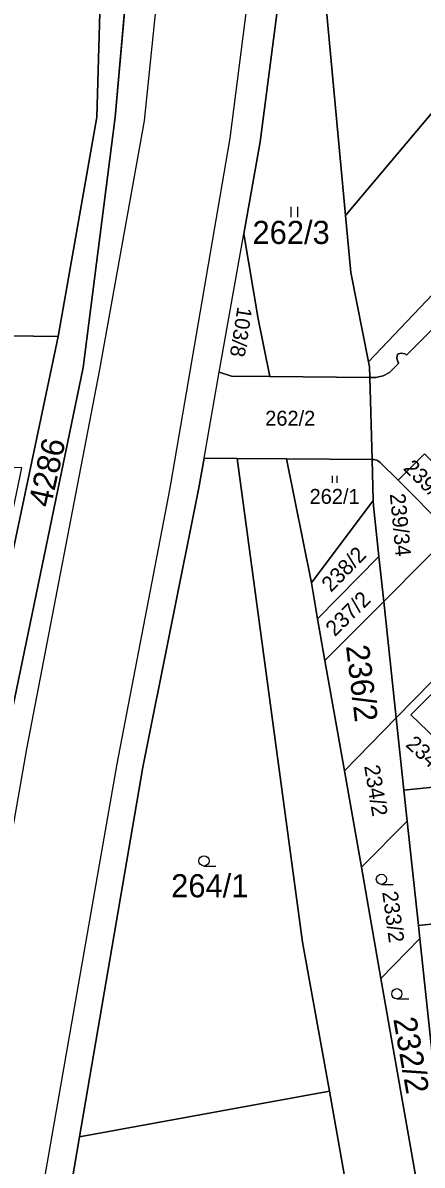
# Model space of a CAD drawing. Extents: x -598233 to -596890, y -1157848 to -1156431.
# Drawn here: x -598050.5 to -598021.1, y -1156700.1 to -1156616.1 of the extents above; entities that cross this region are included whole.
import ezdxf

# ---------------------------------------------------------------- set-up
doc = ezdxf.new("R2010")
doc.units = 0
for name, color, linetype in [('Level 1', 7, 'Continuous'), ('Level 3', 7, 'Continuous'), ('Level 4', 7, 'Continuous'), ('Level 5', 7, 'Continuous'), ('Level 60', 7, 'Continuous'), ('Vrstva 54', 7, 'Continuous'), ('Vrstva 60', 7, 'Continuous')]:
    doc.layers.add(name, color=color, linetype=linetype)

msp = doc.modelspace()

# ---------------------------------------------------------------- linework, layer by layer
at = {"layer": 'Level 1'}
for points in [[(-598053.7, -1156549.77), (-598049.13, -1156568.65), (-598047.43, -1156576.22), (-598045.39, -1156583.42), (-598044.97, -1156587.7), (-598044.06, -1156597.08), (-598042.82, -1156612.95), (-598043.7, -1156623.02), (-598046.05, -1156641.42), (-598051.82, -1156669.27)], [(-598040.44, -1156556.52), (-598037.4, -1156569.81), (-598032.99, -1156595.28), (-598031.52, -1156613.12), (-598033.04, -1156624.84), (-598034.24, -1156631.59)], [(-598026.76, -1156630.25), (-597979.43, -1156574.05), (-597979.23, -1156573.81)], [(-598025.08, -1156641), (-597970.61, -1156583.73), (-597968.32, -1156581.22)], [(-598044.97, -1156587.7), (-598044.06, -1156597.08), (-598042.82, -1156612.95), (-598043.7, -1156623.02), (-598046.05, -1156641.42), (-598051.82, -1156669.27), (-598056.59, -1156696.84), (-598058.24, -1156716.84), (-598058.5, -1156719.61)], [(-598047.9, -1156639.15), (-598045.05, -1156623.01), (-598044.76, -1156612.72)], [(-598028.37, -1156612.8), (-598026.76, -1156630.25)], [(-598021.39, -1156682.47), (-598015.06, -1156681.79), (-598008.8, -1156680.57), (-598002.92, -1156678.91), (-597997.2, -1156676.76), (-597991.68, -1156674.16), (-597986.38, -1156671.09), (-597981.36, -1156667.6), (-597976.65, -1156663.72), (-597972.28, -1156659.45), (-597939.8, -1156625.63), (-597939.44, -1156625.98)], [(-598026.76, -1156630.25), (-598026.37, -1156634.44), (-598025.08, -1156641)], [(-598036.05, -1156641.77), (-598034.24, -1156631.59)], [(-598034.24, -1156631.59), (-598033.19, -1156637.84), (-598032.33, -1156642.09)], [(-598014.16, -1156632.39), (-598022.27, -1156640.51), (-598022.36, -1156640.43), (-598022.67, -1156640.37), (-598022.93, -1156640.45), (-598022.99, -1156640.75), (-598022.92, -1156641.01), (-598022.84, -1156641.1), (-598023.53, -1156641.79), (-598023.99, -1156642.04), (-598024.52, -1156642.16), (-598024.98, -1156642.16)], [(-598077.56, -1156640.47), (-598071.64, -1156638.83), (-598047.9, -1156639.15)], [(-598051.5, -1156656.26), (-598047.9, -1156639.15)], [(-598025.08, -1156641), (-598025, -1156641.39), (-598024.98, -1156642.16)], [(-598037.17, -1156648.1), (-598036.05, -1156641.77)], [(-598032.33, -1156642.09), (-598035.16, -1156642.07), (-598036.05, -1156641.77)], [(-598024.98, -1156642.16), (-598032.33, -1156642.09)], [(-598024.98, -1156642.16), (-598024.81, -1156648.19)], [(-598023.95, -1156658.64), (-598017.82, -1156652.46), (-598012.4, -1156647.01)], [(-598020.95, -1156647.77), (-598022.88, -1156649.72)], [(-598037.17, -1156648.1), (-598037.55, -1156650.28), (-598041.66, -1156670.83), (-598046.32, -1156698.03)], [(-598037.17, -1156648.1), (-598034.72, -1156648.12)], [(-598027.94, -1156694.67), (-598029.93, -1156683.71), (-598034.72, -1156648.12)], [(-598034.72, -1156648.12), (-598031.11, -1156648.15)], [(-598031.11, -1156648.15), (-598024.81, -1156648.19)], [(-598031.11, -1156648.15), (-598029.27, -1156657.28)], [(-598024.81, -1156648.19), (-598024.64, -1156648.19), (-598024.41, -1156648.26), (-598024.21, -1156648.42), (-598022.88, -1156649.72)], [(-598024.72, -1156651.22), (-598024.81, -1156648.19)], [(-598017.42, -1156651.32), (-598019.35, -1156653.27), (-598022.88, -1156649.72)], [(-598029.27, -1156657.28), (-598024.72, -1156651.22)], [(-598024.72, -1156651.22), (-598024.71, -1156651.61), (-598024.31, -1156655.33)], [(-598024.31, -1156655.33), (-598028.81, -1156659.92)], [(-598024.31, -1156655.33), (-598023.95, -1156658.64)], [(-598028.81, -1156659.92), (-598029.27, -1156657.28)], [(-598023.95, -1156658.64), (-598028.27, -1156662.99)], [(-598023.95, -1156658.64), (-598023.03, -1156667.21)], [(-598028.27, -1156662.99), (-598028.81, -1156659.92)], [(-598026.84, -1156671.1), (-598028.27, -1156662.99)], [(-598023.03, -1156667.21), (-598019.1, -1156663.2)], [(-598018.64, -1156663.65), (-598021.95, -1156666.99), (-598016.97, -1156671.75), (-598013.75, -1156668.34)], [(-598023.03, -1156667.21), (-598026.84, -1156671.1)], [(-598023.03, -1156667.21), (-598022.46, -1156672.52)], [(-598025.59, -1156678.19), (-598026.84, -1156671.1)], [(-598022.46, -1156672.52), (-598016.75, -1156671.93), (-598011.14, -1156670.85)], [(-598022.46, -1156672.52), (-598022.22, -1156674.79)], [(-598025.59, -1156678.19), (-598022.22, -1156674.79)], [(-598022.22, -1156674.79), (-598021.39, -1156682.47)], [(-598024.15, -1156686.38), (-598025.59, -1156678.19)], [(-598021.39, -1156682.47), (-598021.29, -1156683.44)], [(-598021.29, -1156683.44), (-598024.15, -1156686.38)], [(-598019.58, -1156700.4), (-598020.4, -1156691.7), (-598021.29, -1156683.44)], [(-598021.37, -1156702.25), (-598024.15, -1156686.38)], [(-598027.94, -1156694.67), (-598046.32, -1156698.03)], [(-598019.57, -1156738.96), (-598024.13, -1156716.17), (-598027.94, -1156694.67)], [(-598046.32, -1156698.03), (-598047.28, -1156703.63), (-598048.54, -1156724.38), (-598049.91, -1156739.49), (-598050.34, -1156745.57)]]:
    msp.add_lwpolyline(points, dxfattribs=at)
at = {"layer": 'Level 3'}
for points in [[(-598051.92, -1156509.11), (-598045.73, -1156541.48), (-598042.43, -1156556.77), (-598039.68, -1156570.07), (-598035.04, -1156595.02), (-598033.77, -1156612.84), (-598035.27, -1156624.57), (-598039.64, -1156650.02), (-598039.81, -1156650.94), (-598043.59, -1156670.59), (-598049.32, -1156703.38), (-598051.22, -1156724.05)], [(-598055.03, -1156697.03), (-598050.21, -1156669.47), (-598044.84, -1156641.57), (-598041.56, -1156623.28), (-598040.52, -1156613.24), (-598041.18, -1156597.44), (-598043.71, -1156583.63), (-598045.09, -1156575.95), (-598046.82, -1156568.38), (-598051.03, -1156549.46)]]:
    msp.add_lwpolyline(points, dxfattribs=at)
at = {"layer": 'Level 5'}
for p, q in [((-598030.77, -1156630.365), (-598030.77, -1156629.614)), ((-598030.27, -1156630.365), (-598030.27, -1156629.614)), ((-598027.71, -1156649.915), (-598027.71, -1156649.404)), ((-598027.37, -1156649.915), (-598027.37, -1156649.404)), ((-598037.17, -1156678.1), (-598036.295, -1156678.1)), ((-598024.12, -1156679.45), (-598023.245, -1156679.45)), ((-598022.98, -1156687.87), (-598022.105, -1156687.87))]:
    msp.add_line(p, q, dxfattribs=at)
for centre in [(-598037.17, -1156677.725), (-598024.12, -1156679.075), (-598022.98, -1156687.495)]:
    msp.add_circle(centre, 0.375, dxfattribs=at)
at = {"layer": 'Level 60'}
for points in [[(-597948.2, -1156535.79), (-597936.74, -1156546.71), (-597968.32, -1156581.22), (-597970.61, -1156583.73), (-598025.08, -1156641), (-598026.37, -1156634.44), (-598026.76, -1156630.25), (-597979.43, -1156574.05), (-597979.23, -1156573.81), (-597974.22, -1156567.66), (-597966.32, -1156557.98), (-597962.48, -1156553.28), (-597954.28, -1156543.24), (-597951.95, -1156540.38)], [(-598033.19, -1156637.84), (-598034.24, -1156631.59), (-598033.04, -1156624.84), (-598031.52, -1156613.12), (-598032.99, -1156595.28), (-598037.4, -1156569.81), (-598040.44, -1156556.52), (-598040.16, -1156557.51), (-598035.69, -1156573.14), (-598033.45, -1156580.96), (-598031.19, -1156593.89), (-598029.87, -1156601.45), (-598029.06, -1156606.11), (-598028.91, -1156606.97), (-598028.37, -1156612.8), (-598026.76, -1156630.25), (-598026.37, -1156634.44), (-598025.08, -1156641), (-598025, -1156641.39), (-598024.98, -1156642.16), (-598032.33, -1156642.09)], [(-597979.43, -1156574.05), (-598026.76, -1156630.25), (-598028.37, -1156612.8), (-598021, -1156602.63), (-597991.68, -1156562.17), (-597990.93, -1156561.14), (-597987.65, -1156556.66), (-597984.32, -1156559.39), (-597989.42, -1156565.62), (-597979.23, -1156573.81)], [(-598081.26, -1156615.52), (-598044.76, -1156612.72), (-598045.05, -1156623.01), (-598047.9, -1156639.15), (-598071.64, -1156638.83), (-598077.56, -1156640.47), (-598077.86, -1156638.33)], [(-598019.58, -1156700.4), (-598020.4, -1156691.7), (-598021.29, -1156683.44), (-598021.39, -1156682.47), (-598015.06, -1156681.79), (-598008.8, -1156680.57), (-598002.92, -1156678.91), (-597997.2, -1156676.76), (-597991.68, -1156674.16), (-597986.38, -1156671.09), (-597981.36, -1156667.6), (-597976.65, -1156663.72), (-597972.28, -1156659.45), (-597939.8, -1156625.63), (-597939.44, -1156625.98), (-598018.8, -1156708.6)], [(-598034.24, -1156631.59), (-598033.19, -1156637.84), (-598032.33, -1156642.09), (-598035.16, -1156642.07), (-598036.05, -1156641.77)], [(-598047.9, -1156639.15), (-598051.5, -1156656.26), (-598052.18, -1156656.49), (-598050.58, -1156648.8), (-598058.5, -1156648.68), (-598058.68, -1156657.88), (-598057.23, -1156657.96), (-598106.08, -1156671.58), (-598128.97, -1156680.91), (-598147.28, -1156691.44), (-598181.98, -1156710.25), (-598182.62, -1156710.61), (-598183.75, -1156706.2), (-598175.89, -1156695.32), (-598166.28, -1156678.65), (-598156.41, -1156663.22), (-598123.81, -1156649.4), (-598104.44, -1156648.63), (-598077.56, -1156640.47), (-598071.64, -1156638.83)], [(-598032.33, -1156642.09), (-598024.98, -1156642.16), (-598024.81, -1156648.19), (-598031.11, -1156648.15), (-598034.72, -1156648.12), (-598037.17, -1156648.1), (-598036.05, -1156641.77), (-598035.16, -1156642.07)], [(-598023.03, -1156667.21), (-598023.95, -1156658.64), (-598017.82, -1156652.46), (-598012.4, -1156647.01), (-598006.48, -1156650.36), (-598016.08, -1156660.14), (-598019.1, -1156663.2)], [(-598017.42, -1156651.32), (-598019.35, -1156653.27), (-598022.88, -1156649.72), (-598020.95, -1156647.77)], [(-598041.66, -1156670.83), (-598037.55, -1156650.28), (-598037.17, -1156648.1), (-598034.72, -1156648.12), (-598029.93, -1156683.71), (-598027.94, -1156694.67), (-598046.32, -1156698.03)], [(-598024.72, -1156651.22), (-598029.27, -1156657.28), (-598031.11, -1156648.15), (-598024.81, -1156648.19)], [(-598028.81, -1156659.92), (-598029.27, -1156657.28), (-598024.72, -1156651.22), (-598024.71, -1156651.61), (-598024.31, -1156655.33)], [(-598023.95, -1156658.64), (-598028.27, -1156662.99), (-598028.81, -1156659.92), (-598024.31, -1156655.33)], [(-598028.27, -1156662.99), (-598023.95, -1156658.64), (-598023.03, -1156667.21), (-598026.84, -1156671.1)], [(-598016.75, -1156671.93), (-598022.46, -1156672.52), (-598023.03, -1156667.21), (-598019.1, -1156663.2), (-598018.64, -1156663.65), (-598021.95, -1156666.99), (-598016.97, -1156671.75), (-598013.75, -1156668.34), (-598011.14, -1156670.85)], [(-598021.95, -1156666.99), (-598018.64, -1156663.65), (-598018.12, -1156664.15), (-598020.22, -1156666.36), (-598016.08, -1156670.23), (-598014.01, -1156668.09), (-598013.75, -1156668.34), (-598016.97, -1156671.75)], [(-598025.59, -1156678.19), (-598026.84, -1156671.1), (-598023.03, -1156667.21), (-598022.46, -1156672.52), (-598022.22, -1156674.79)], [(-598024.15, -1156686.38), (-598025.59, -1156678.19), (-598022.22, -1156674.79), (-598021.39, -1156682.47), (-598021.29, -1156683.44)], [(-598021.37, -1156702.25), (-598024.15, -1156686.38), (-598021.29, -1156683.44), (-598020.4, -1156691.7), (-598019.58, -1156700.4)], [(-598049.91, -1156739.49), (-598048.54, -1156724.38), (-598047.28, -1156703.63), (-598046.32, -1156698.03), (-598027.94, -1156694.67), (-598024.13, -1156716.17), (-598019.57, -1156738.96), (-598050.34, -1156745.57)]]:
    msp.add_lwpolyline(points, close=True, dxfattribs=at)
for points in [[(-597990.44, -1156605.4), (-598007.59, -1156623.5), (-598008.24, -1156624.22), (-598012.03, -1156630.26), (-598012.58, -1156630.8), (-598013.89, -1156629.53), (-598015.43, -1156631.14), (-598014.16, -1156632.39), (-598022.27, -1156640.51), (-598022.36, -1156640.43), (-598022.67, -1156640.37), (-598022.93, -1156640.45), (-598022.99, -1156640.75), (-598022.92, -1156641.01), (-598022.84, -1156641.1), (-598023.53, -1156641.79), (-598023.99, -1156642.04), (-598024.52, -1156642.16), (-598024.98, -1156642.16), (-598025, -1156641.39), (-598025.08, -1156641), (-597970.61, -1156583.73)], [(-598051.5, -1156656.26), (-598047.9, -1156639.15), (-598045.05, -1156623.01), (-598044.76, -1156612.72), (-598044.9, -1156596.61), (-598044.97, -1156587.7), (-598044.06, -1156597.08), (-598042.82, -1156612.95), (-598043.7, -1156623.02), (-598046.05, -1156641.42), (-598051.82, -1156669.27)], [(-598020.95, -1156647.77), (-598022.88, -1156649.72), (-598024.21, -1156648.42), (-598024.41, -1156648.26), (-598024.64, -1156648.19), (-598024.81, -1156648.19), (-598024.98, -1156642.16), (-598024.52, -1156642.16), (-598023.99, -1156642.04), (-598023.53, -1156641.79), (-598022.84, -1156641.1), (-598022.92, -1156641.01), (-598022.99, -1156640.75), (-598022.93, -1156640.45), (-598022.67, -1156640.37), (-598022.36, -1156640.43), (-598022.27, -1156640.51), (-598014.16, -1156632.39)], [(-598024.13, -1156716.17), (-598027.94, -1156694.67), (-598029.93, -1156683.71), (-598034.72, -1156648.12), (-598031.11, -1156648.15), (-598029.27, -1156657.28), (-598028.81, -1156659.92), (-598028.27, -1156662.99), (-598026.84, -1156671.1), (-598025.59, -1156678.19), (-598024.15, -1156686.38), (-598021.37, -1156702.25)], [(-598017.82, -1156652.46), (-598023.95, -1156658.64), (-598024.31, -1156655.33), (-598024.71, -1156651.61), (-598024.72, -1156651.22), (-598024.81, -1156648.19), (-598024.64, -1156648.19), (-598024.41, -1156648.26), (-598024.21, -1156648.42), (-598022.88, -1156649.72), (-598019.35, -1156653.27)], [(-598015.06, -1156681.79), (-598021.39, -1156682.47), (-598022.22, -1156674.79), (-598022.46, -1156672.52), (-598016.75, -1156671.93)]]:
    msp.add_lwpolyline(points, dxfattribs=at)
at = {"layer": 'Vrstva 54'}
for p, q in [((-598042.82, -1156612.95), (-598043.7, -1156623.02)), ((-598043.7, -1156623.02), (-598046.05, -1156641.42)), ((-598046.05, -1156641.42), (-598051.82, -1156669.27))]:
    msp.add_line(p, q, dxfattribs=at)
at = {"layer": 'Vrstva 60'}
for points in [[(-598047.28, -1156703.63), (-598046.32, -1156698.03), (-598041.66, -1156670.83), (-598037.55, -1156650.28), (-598037.17, -1156648.1), (-598036.05, -1156641.77), (-598034.24, -1156631.59), (-598033.04, -1156624.84), (-598031.52, -1156613.12), (-598032.99, -1156595.28), (-598037.4, -1156569.81), (-598040.44, -1156556.52), (-598042.75, -1156545.29), (-598043.59, -1156541.23), (-598045.03, -1156534.17), (-598047.27, -1156523.25), (-598049.27, -1156513.45)], [(-598053.7, -1156549.77), (-598049.13, -1156568.65), (-598047.43, -1156576.22), (-598045.39, -1156583.42), (-598044.97, -1156587.7), (-598044.06, -1156597.08), (-598042.82, -1156612.95), (-598043.7, -1156623.02), (-598046.05, -1156641.42), (-598051.82, -1156669.27)], [(-598051.82, -1156669.27), (-598046.05, -1156641.42), (-598043.7, -1156623.02), (-598042.82, -1156612.95), (-598044.06, -1156597.08), (-598044.97, -1156587.7), (-598045.39, -1156583.42), (-598047.43, -1156576.22), (-598049.13, -1156568.65), (-598053.7, -1156549.77)], [(-598053.7, -1156549.77), (-598049.13, -1156568.65), (-598047.43, -1156576.22), (-598045.39, -1156583.42), (-598044.97, -1156587.7), (-598044.06, -1156597.08), (-598042.82, -1156612.95), (-598043.7, -1156623.02), (-598046.05, -1156641.42), (-598051.82, -1156669.27)]]:
    msp.add_lwpolyline(points, dxfattribs=at)

# ---------------------------------------------------------------- texts
at = {"layer": 'Level 4'}
for s, height, p in [('262/3', 1.7, (-598033.606, -1156632.34)), ('262/2', 1.1, (-598032.666, -1156645.71)), ('262/1', 1.1, (-598029.403, -1156651.46)), ('264/1', 1.7, (-598039.59, -1156680.4))]:
    msp.add_text(s, height=height, dxfattribs=at).set_placement(p)
for s, height, rotation, p in [('103/8', 1.1, 261, (-598034.7, -1156636.917)), ('4286', 1.7, 77.4, (-598048.45, -1156651.79)), ('239/35', 1.14, 315, (-598022.567, -1156648.893)), ('239/34', 1.14, 275.4, (-598023.502, -1156650.731)), ('238/2', 1.14, 45.53118, (-598027.83, -1156658.02)), ('237/2', 1.14, 44.34021, (-598027.55, -1156661.27)), ('236/2', 1.7, 276.80562, (-598026.73, -1156661.92)), ('234/1', 1.14, 317.75697, (-598022.403, -1156669.246)), ('234/2', 1.14, 279.41058, (-598025.39, -1156670.75)), ('233/2', 1.14, 277.6743, (-598024.06, -1156680.02)), ('232/2', 1.7, 280.00449, (-598023.25, -1156689.35))]:
    msp.add_text(s, height=height, rotation=rotation, dxfattribs=at).set_placement(p)

doc.saveas('drawing.dxf')
